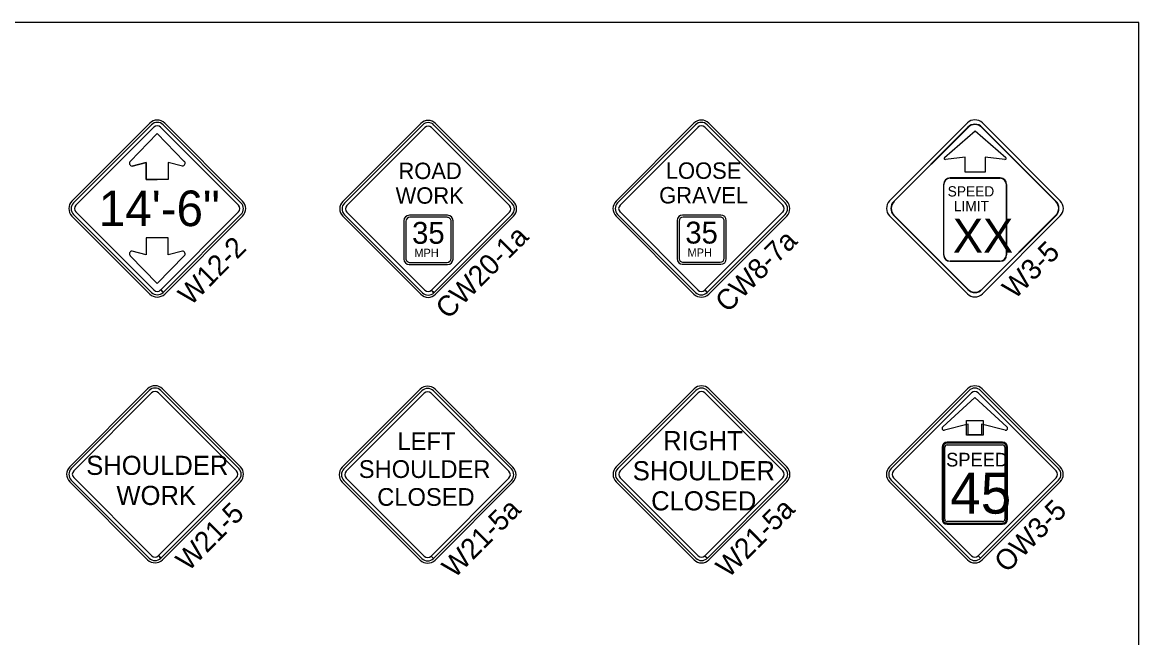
# Model space of a CAD drawing. Extents: x 1458 to 4498, y 17709 to 24109.
# Drawn here: x 3682 to 4498, y 23660 to 24109 of the extents above; entities that cross this region are included whole.
import ezdxf

# ---------------------------------------------------------------- set-up
doc = ezdxf.new("R2010")
doc.units = 0
doc.layers.add('P_TRAF_SIGN_SignDetails', color=7, linetype='Continuous')
doc.layers.add('P_TRAF_TCP_General', color=7, linetype='Continuous')

msp = doc.modelspace()

# ---------------------------------------------------------------- linework, layer by layer
at = {"layer": 'P_TRAF_SIGN_SignDetails'}
for p, q in [((4373.52, 24032.55), (4319.32, 23978.35)), ((4373.52, 24032.55), (4319.32, 23978.35)), ((4373.52, 24032.55), (4319.32, 23978.35)), ((4373.52, 24032.55), (4319.32, 23978.35)), ((4319.47, 23978.19), (4373.68, 24032.39)), ((4383.66, 24032.39), (4437.86, 23978.19)), ((4438.02, 23978.35), (4383.82, 24032.55)), ((4438.02, 23978.35), (4383.82, 24032.55)), ((4438.02, 23978.35), (4383.82, 24032.55)), ((4438.02, 23978.35), (4383.82, 24032.55)), ((4356.35, 24010.42), (4378.85, 24029.92)), ((4378.85, 24029.92), (4401.36, 24010.42)), ((4371.56, 24010.64), (4357.08, 24008.98)), ((4371.56, 23999.75), (4371.56, 24010.64)), ((4400.63, 24008.98), (4386.15, 24010.64)), ((4386.15, 24010.64), (4386.15, 23999.75)), ((4378.85, 23999.75), (4371.56, 23999.75)), ((4386.15, 23999.75), (4378.85, 23999.75)), ((4355.7, 23990.66), (4355.7, 23939.27)), ((4355.7, 23990.66), (4355.7, 23939.27)), ((4355.7, 23990.66), (4355.7, 23939.27)), ((4355.7, 23990.66), (4355.7, 23939.27)), ((4355.86, 23939.27), (4355.86, 23990.66)), ((4397.12, 23995.41), (4360.45, 23995.41)), ((4397.12, 23995.41), (4360.45, 23995.41)), ((4397.12, 23995.41), (4360.45, 23995.41)), ((4397.12, 23995.41), (4360.45, 23995.41)), ((4360.45, 23995.25), (4397.12, 23995.25)), ((4401.71, 23990.66), (4401.71, 23939.27)), ((4401.87, 23939.27), (4401.87, 23990.66)), ((4401.87, 23939.27), (4401.87, 23990.66)), ((4401.87, 23939.27), (4401.87, 23990.66)), ((4401.87, 23939.27), (4401.87, 23990.66)), ((4319.32, 23968.05), (4373.52, 23913.85)), ((4319.32, 23968.05), (4373.52, 23913.85)), ((4319.32, 23968.05), (4373.52, 23913.85)), ((4319.32, 23968.05), (4373.52, 23913.85)), ((4373.68, 23914.01), (4319.47, 23968.21)), ((4437.86, 23968.21), (4383.66, 23914.01)), ((4383.82, 23913.85), (4438.02, 23968.05)), ((4383.82, 23913.85), (4438.02, 23968.05)), ((4383.82, 23913.85), (4438.02, 23968.05)), ((4383.82, 23913.85), (4438.02, 23968.05)), ((4360.45, 23934.52), (4360.45, 23934.68)), ((4397.12, 23934.68), (4360.45, 23934.68)), ((4360.45, 23934.68), (4360.45, 23934.52)), ((4360.45, 23934.52), (4397.12, 23934.52)), ((4360.45, 23934.52), (4397.12, 23934.52)), ((4360.45, 23934.52), (4397.12, 23934.52)), ((4360.45, 23934.52), (4397.12, 23934.52)), ((4383.82, 23913.85), (4383.66, 23914.01)), ((4383.66, 23914.01), (4383.82, 23913.85))]:
    msp.add_line(p, q, dxfattribs=at)
for centre, radius, start, end in [((4378.67, 24027.4), 7.28, 45, 135), ((4378.67, 24027.4), 7.28, 45, 135), ((4378.67, 24027.4), 7.28, 45, 135), ((4378.67, 24027.4), 7.28, 45, 135), ((4378.67, 24027.4), 7.06, 45, 135), ((4360.45, 23990.66), 4.75, 90, 180), ((4360.45, 23990.66), 4.75, 90, 180), ((4360.45, 23990.66), 4.75, 90, 180), ((4360.45, 23990.66), 4.75, 90, 180), ((4360.45, 23990.66), 4.59, 90, 180), ((4397.12, 23990.66), 4.75, 0, 90), ((4397.12, 23990.66), 4.75, 0, 90), ((4397.12, 23990.66), 4.75, 0, 90), ((4397.12, 23990.66), 4.75, 0, 90), ((4397.12, 23990.66), 4.59, 0, 90), ((4324.47, 23973.2), 7.28, 135, 225), ((4324.47, 23973.2), 7.28, 135, 225), ((4324.47, 23973.2), 7.28, 135, 225), ((4324.47, 23973.2), 7.28, 135, 225), ((4324.47, 23973.2), 7.06, 135, 225), ((4432.87, 23973.2), 7.06, 315, 45), ((4432.87, 23973.2), 7.28, 315, 45), ((4432.87, 23973.2), 7.28, 315, 45), ((4432.87, 23973.2), 7.28, 315, 45), ((4432.87, 23973.2), 7.28, 315, 45), ((4360.45, 23939.27), 4.75, 180, 270), ((4360.45, 23939.27), 4.75, 180, 270), ((4360.45, 23939.27), 4.75, 180, 270), ((4360.45, 23939.27), 4.75, 180, 270), ((4360.45, 23939.27), 4.59, 180, 270), ((4397.12, 23939.27), 4.75, 270, 0), ((4397.12, 23939.27), 4.75, 270, 0), ((4397.12, 23939.27), 4.75, 270, 0), ((4397.12, 23939.27), 4.75, 270, 0), ((4397.12, 23939.27), 4.59, 270, 0), ((4378.67, 23919), 7.28, 225, 315), ((4378.67, 23919), 7.28, 225, 315), ((4378.67, 23919), 7.28, 225, 315), ((4378.67, 23919), 7.28, 225, 315), ((4378.67, 23919), 7.06, 225, 315)]:
    msp.add_arc(centre, radius, start, end, dxfattribs=at)
for centre, major_axis, start_param, end_param in [((4356.97, 24009.81), (-0.912, 0), 5.468318, 7.968488), ((4400.73, 24009.81), (0.912, 0), 4.597883, 7.098052)]:
    msp.add_ellipse(centre, major_axis=major_axis, ratio=0.919167, start_param=start_param, end_param=end_param, dxfattribs=at)
at = {"layer": 'P_TRAF_TCP_General'}
for p, q in [((3775.16, 24035.49), (3718.16, 23978.48)), ((3776.35, 24034.3), (3719.34, 23977.3)), ((3721.11, 23975.53), (3778.11, 24032.53)), ((3783.06, 24032.53), (3840.07, 23975.53)), ((3841.83, 23977.3), (3784.83, 24034.3)), ((3843.02, 23978.48), (3786.01, 24035.49)), ((3973.34, 24035.28), (3916.33, 23978.28)), ((3974.52, 24034.1), (3917.51, 23977.09)), ((3919.28, 23975.33), (3976.29, 24032.33)), ((3981.23, 24032.33), (4038.24, 23975.33)), ((4040.01, 23977.09), (3983, 24034.1)), ((4041.19, 23978.28), (3984.19, 24035.28)), ((4173.15, 24035.47), (4116.15, 23978.46)), ((4174.34, 24034.28), (4117.33, 23977.28)), ((4119.1, 23975.51), (4176.11, 24032.51)), ((4181.05, 24032.51), (4238.06, 23975.51)), ((4239.83, 23977.28), (4182.82, 24034.28)), ((4241.01, 23978.46), (4184, 24035.47)), ((4373.24, 24035.63), (4316.24, 23978.62)), ((4441.1, 23978.62), (4384.09, 24035.63)), ((3780.59, 24027.86), (3760.8, 24007.58)), ((3760.8, 24007.58), (3780.59, 24027.86)), ((3780.59, 24027.86), (3800.37, 24007.58)), ((3780.59, 24027.86), (3800.37, 24007.58)), ((3760.9, 24007.66), (3760.8, 24007.58)), ((3762.22, 24004.15), (3772.59, 24006.81)), ((3772.59, 24006.81), (3762.22, 24004.15)), ((3772.59, 24006.81), (3772.59, 23994.42)), ((3772.59, 23994.42), (3772.59, 24006.81)), ((3798.95, 24004.15), (3788.58, 24006.81)), ((3788.58, 24006.81), (3788.58, 23994.42)), ((3798.95, 24004.15), (3788.58, 24006.81)), ((3788.58, 24006.81), (3788.58, 23994.42)), ((3772.59, 23994.42), (3780.59, 23994.42)), ((3780.59, 23994.42), (3772.59, 23994.42)), ((3788.58, 23994.42), (3780.59, 23994.42)), ((3788.58, 23994.42), (3780.59, 23994.42)), ((3718.16, 23967.63), (3775.16, 23910.63)), ((3719.34, 23968.81), (3776.35, 23911.81)), ((3778.11, 23913.58), (3721.11, 23970.58)), ((3840.07, 23970.58), (3783.08, 23913.59)), ((3784.85, 23911.83), (3841.83, 23968.81)), ((3786.01, 23910.63), (3843.02, 23967.63)), ((3916.33, 23967.43), (3973.34, 23910.42)), ((3917.51, 23968.61), (3974.52, 23911.61)), ((3976.29, 23913.37), (3919.28, 23970.38)), ((3992.55, 23966.7), (3965.41, 23966.69)), ((4038.24, 23970.38), (3981.25, 23913.39)), ((3983.02, 23911.62), (4040.01, 23968.61)), ((3984.19, 23910.42), (4041.19, 23967.43)), ((4116.15, 23967.61), (4173.15, 23910.6)), ((4117.33, 23968.79), (4174.34, 23911.79)), ((4176.11, 23913.56), (4119.1, 23970.56)), ((4192.36, 23966.88), (4165.23, 23966.88)), ((4238.06, 23970.56), (4181.07, 23913.57)), ((4182.84, 23911.81), (4239.83, 23968.79)), ((4184, 23910.6), (4241.01, 23967.61)), ((4316.24, 23967.77), (4373.24, 23910.77)), ((4384.09, 23910.77), (4441.1, 23967.77)), ((3962.46, 23963.74), (3962.46, 23936.61)), ((3995.5, 23936.61), (3995.5, 23963.75)), ((4162.28, 23963.93), (4162.28, 23936.79)), ((4195.31, 23936.79), (4195.31, 23963.93)), ((3780.59, 23951.69), (3772.59, 23951.69)), ((3772.59, 23951.69), (3772.59, 23939.3)), ((3788.58, 23951.69), (3780.59, 23951.69)), ((3788.58, 23939.3), (3788.58, 23951.69)), ((3772.59, 23939.3), (3762.22, 23941.96)), ((3798.95, 23941.96), (3788.58, 23939.3)), ((3760.8, 23938.53), (3780.59, 23918.25)), ((3760.9, 23938.45), (3760.8, 23938.53)), ((3780.59, 23918.25), (3800.37, 23938.53)), ((3965.41, 23933.66), (3992.55, 23933.66)), ((4165.23, 23933.84), (4192.36, 23933.84)), ((3784.83, 23911.81), (3783.06, 23913.58)), ((3784.83, 23911.81), (3783.06, 23913.58)), ((3783.08, 23913.59), (3784.85, 23911.83)), ((3783.08, 23913.59), (3784.85, 23911.83)), ((3983, 23911.61), (3981.23, 23913.37)), ((3983, 23911.61), (3981.23, 23913.37)), ((3981.25, 23913.39), (3983.02, 23911.62)), ((3981.25, 23913.39), (3983.02, 23911.62)), ((4182.82, 23911.79), (4181.05, 23913.56)), ((4182.82, 23911.79), (4181.05, 23913.56)), ((4181.07, 23913.57), (4182.84, 23911.81)), ((4181.07, 23913.57), (4182.84, 23911.81)), ((3773.54, 23841.36), (3716.54, 23784.35)), ((3774.73, 23840.17), (3717.72, 23783.17)), ((3774.73, 23840.17), (3717.72, 23783.17)), ((3719.49, 23781.4), (3776.49, 23838.4)), ((3719.49, 23781.4), (3776.49, 23838.4)), ((3781.44, 23838.4), (3838.45, 23781.4)), ((3781.44, 23838.4), (3838.45, 23781.4)), ((3840.21, 23783.17), (3783.21, 23840.17)), ((3840.21, 23783.17), (3783.21, 23840.17)), ((3841.4, 23784.35), (3784.39, 23841.36)), ((3972.92, 23841.06), (3915.91, 23784.06)), ((3974.1, 23839.88), (3917.1, 23782.88)), ((3974.1, 23839.88), (3917.1, 23782.88)), ((3918.87, 23781.11), (3975.87, 23838.11)), ((3918.87, 23781.11), (3975.87, 23838.11)), ((3980.82, 23838.11), (4037.82, 23781.11)), ((3980.82, 23838.11), (4037.82, 23781.11)), ((4039.59, 23782.88), (3982.59, 23839.88)), ((4039.59, 23782.88), (3982.59, 23839.88)), ((4040.78, 23784.06), (3983.77, 23841.06)), ((4173.27, 23841.28), (4116.26, 23784.28)), ((4174.45, 23840.1), (4117.45, 23783.09)), ((4174.45, 23840.1), (4117.45, 23783.09)), ((4119.21, 23781.33), (4176.22, 23838.33)), ((4119.21, 23781.33), (4176.22, 23838.33)), ((4181.17, 23838.33), (4238.17, 23781.33)), ((4181.17, 23838.33), (4238.17, 23781.33)), ((4239.94, 23783.09), (4182.93, 23840.1)), ((4239.94, 23783.09), (4182.93, 23840.1)), ((4241.12, 23784.28), (4184.12, 23841.28)), ((4373.16, 23841.28), (4316.16, 23784.27)), ((4374.35, 23840.1), (4317.34, 23783.09)), ((4374.35, 23840.1), (4317.34, 23783.09)), ((4374.35, 23840.1), (4317.34, 23783.09)), ((4319.11, 23781.32), (4376.11, 23838.33)), ((4319.11, 23781.32), (4376.11, 23838.33)), ((4381.06, 23838.33), (4438.07, 23781.32)), ((4381.06, 23838.33), (4438.07, 23781.32)), ((4439.83, 23783.09), (4382.83, 23840.1)), ((4439.83, 23783.09), (4382.83, 23840.1)), ((4439.83, 23783.09), (4382.83, 23840.1)), ((4441.02, 23784.27), (4384.01, 23841.28)), ((4356.44, 23811.08), (4356.44, 23811.08)), ((4356.44, 23811.08), (4356.44, 23811.08)), ((4354.6, 23798.61), (4354.6, 23746.13)), ((4355.35, 23798.61), (4355.35, 23746.13)), ((4355.35, 23798.61), (4356.6, 23798.61)), ((4355.35, 23798.59), (4355.35, 23746.13)), ((4356.6, 23798.59), (4355.35, 23798.59)), ((4356.6, 23746.13), (4356.6, 23798.59)), ((4398.83, 23802.36), (4358.35, 23802.36)), ((4398.83, 23801.61), (4358.35, 23801.61)), ((4398.83, 23801.61), (4358.35, 23801.61)), ((4358.35, 23800.36), (4398.83, 23800.36)), ((4400.58, 23798.61), (4400.58, 23746.13)), ((4401.83, 23746.13), (4401.83, 23798.61)), ((4401.83, 23746.13), (4401.83, 23798.61)), ((4402.58, 23746.13), (4402.58, 23798.61)), ((3716.54, 23773.5), (3773.54, 23716.49)), ((3717.72, 23774.68), (3774.73, 23717.68)), ((3776.49, 23719.45), (3719.49, 23776.45)), ((3838.45, 23776.45), (3781.46, 23719.46)), ((3838.45, 23776.45), (3781.46, 23719.46)), ((3783.23, 23717.7), (3840.21, 23774.68)), ((3783.23, 23717.7), (3840.21, 23774.68)), ((3784.39, 23716.49), (3841.4, 23773.5)), ((3915.91, 23773.21), (3972.92, 23716.2)), ((3917.1, 23774.39), (3974.1, 23717.39)), ((3917.1, 23774.39), (3974.1, 23717.39)), ((3975.87, 23719.16), (3918.87, 23776.16)), ((4037.82, 23776.16), (3980.84, 23719.17)), ((4037.82, 23776.16), (3980.84, 23719.17)), ((3982.6, 23717.41), (4039.59, 23774.39)), ((3982.6, 23717.41), (4039.59, 23774.39)), ((3983.77, 23716.2), (4040.78, 23773.21)), ((4116.26, 23773.43), (4173.27, 23716.42)), ((4117.45, 23774.61), (4174.45, 23717.61)), ((4117.45, 23774.61), (4174.45, 23717.61)), ((4176.22, 23719.37), (4119.21, 23776.38)), ((4238.17, 23776.38), (4181.18, 23719.39)), ((4238.17, 23776.38), (4181.18, 23719.39)), ((4182.95, 23717.62), (4239.94, 23774.61)), ((4182.95, 23717.62), (4239.94, 23774.61)), ((4184.12, 23716.42), (4241.12, 23773.43)), ((4316.16, 23773.42), (4373.16, 23716.42)), ((4317.34, 23774.61), (4374.35, 23717.6)), ((4317.34, 23774.61), (4374.35, 23717.6)), ((4317.34, 23774.61), (4374.35, 23717.6)), ((4376.11, 23719.37), (4319.11, 23776.37)), ((4376.11, 23719.37), (4319.11, 23776.37)), ((4438.07, 23776.37), (4381.08, 23719.39)), ((4438.07, 23776.37), (4381.08, 23719.39)), ((4382.83, 23717.6), (4439.83, 23774.61)), ((4382.85, 23717.62), (4439.83, 23774.61)), ((4382.85, 23717.62), (4439.83, 23774.61)), ((4384.01, 23716.42), (4441.02, 23773.42)), ((4398.83, 23744.38), (4358.35, 23744.38)), ((4358.35, 23743.13), (4398.83, 23743.13)), ((4358.35, 23743.13), (4398.83, 23743.13)), ((4358.35, 23742.38), (4398.83, 23742.38)), ((3783.21, 23717.68), (3781.44, 23719.45)), ((3783.21, 23717.68), (3781.44, 23719.45)), ((3781.46, 23719.46), (3783.23, 23717.7)), ((3781.46, 23719.46), (3783.23, 23717.7)), ((3982.59, 23717.39), (3980.82, 23719.16)), ((3982.59, 23717.39), (3980.82, 23719.16)), ((3980.84, 23719.17), (3982.6, 23717.41)), ((3980.84, 23719.17), (3982.6, 23717.41)), ((4182.93, 23717.61), (4181.17, 23719.37)), ((4182.93, 23717.61), (4181.17, 23719.37)), ((4181.18, 23719.39), (4182.95, 23717.62)), ((4181.18, 23719.39), (4182.95, 23717.62)), ((4382.83, 23717.6), (4381.06, 23719.37)), ((4382.83, 23717.6), (4381.06, 23719.37)), ((4381.08, 23719.39), (4382.85, 23717.62)), ((4381.08, 23719.39), (4382.85, 23717.62))]:
    msp.add_line(p, q, dxfattribs=at)
for points in [[(4498.44, 24109.14), (1458.44, 24109.14), (1458.44, 22109.14), (4498.44, 22109.14)], [(4372.46, 23818.3), (4384.81, 23818.3), (4384.81, 23807.56), (4372.46, 23807.56)]]:
    msp.add_lwpolyline(points, close=True, dxfattribs=at)
for points in [[(3992.97, 23968.17), (3964.98, 23968.17)], [(4192.79, 23968.35), (4164.8, 23968.35)], [(3960.98, 23964.53), (3960.98, 23936.18)], [(3996.97, 23936.18), (3996.97, 23964.17)], [(4160.8, 23964.71), (4160.8, 23936.36)], [(4196.79, 23936.36), (4196.79, 23964.35)], [(3964.75, 23932.18), (3992.97, 23932.18)], [(4164.56, 23932.36), (4192.79, 23932.36)], [(4355.08, 23813.6), (4378.59, 23834.99), (4402.1, 23813.6)], [(4355.08, 23813.6), (4378.59, 23834.99), (4402.1, 23813.6)], [(4373.72, 23807.64), (4373.72, 23815.52), (4356.44, 23811.08)], [(4373.72, 23807.64), (4373.72, 23815.52), (4356.44, 23811.08)], [(4400.73, 23811.08), (4383.46, 23815.52), (4383.46, 23807.64)], [(4400.73, 23811.08), (4383.46, 23815.52), (4383.46, 23807.64)], [(4383.46, 23807.64), (4373.72, 23807.64)], [(4383.46, 23807.64), (4373.72, 23807.64)]]:
    msp.add_lwpolyline(points, dxfattribs=at)
for centre, radius, start, end in [((3780.59, 24030.06), 7.67, 45, 135), ((3780.59, 24030.06), 6, 45, 135), ((3780.59, 24030.06), 3.5, 45, 135), ((3978.76, 24029.86), 7.67, 45, 135), ((3978.76, 24029.86), 6, 45, 135), ((3978.76, 24029.86), 3.5, 45, 135), ((4178.58, 24030.04), 7.67, 45, 135), ((4178.58, 24030.04), 6, 45, 135), ((4178.58, 24030.04), 3.5, 45, 135), ((4378.67, 24030.2), 7.67, 45, 135), ((3762.22, 24006.16), 2, 131.27069, 270), ((3762.22, 24006.16), 2, 131.27069, 270), ((3798.95, 24006.16), 2, 270, 48.72931), ((3798.95, 24006.16), 2, 270, 48.72931), ((3723.58, 23973.06), 7.67, 135, 225), ((3723.58, 23973.06), 6, 135, 225), ((3723.58, 23973.06), 3.5, 135, 225), ((3837.59, 23973.06), 3.5, 315, 45), ((3837.59, 23973.06), 6, 315, 45), ((3837.59, 23973.06), 7.67, 315, 45), ((3921.76, 23972.85), 7.67, 135, 225), ((3921.76, 23972.85), 6, 135, 225), ((3921.76, 23972.85), 3.5, 135, 225), ((4035.77, 23972.85), 3.5, 315, 45), ((4035.77, 23972.85), 6, 315, 45), ((4035.77, 23972.85), 7.67, 315, 45), ((4121.57, 23973.03), 7.67, 135, 225), ((4121.57, 23973.03), 6, 135, 225), ((4121.57, 23973.03), 3.5, 135, 225), ((4235.58, 23973.03), 3.5, 315, 45), ((4235.58, 23973.03), 6, 315, 45), ((4235.58, 23973.03), 7.67, 315, 45), ((4321.66, 23973.2), 7.67, 135, 225), ((4435.67, 23973.2), 7.67, 315, 45), ((3964.98, 23964.17), 4, 90, 180), ((3965.41, 23963.74), 2.95, 90.00087, 179.99998), ((3992.55, 23963.75), 2.95, 359.99998, 90.00087), ((3992.97, 23964.17), 4, 0, 90), ((4164.8, 23964.35), 4, 90, 180), ((4165.23, 23963.93), 2.95, 90.00087, 179.99998), ((4192.36, 23963.93), 2.95, 359.99998, 90.00087), ((4192.79, 23964.35), 4, 0, 90), ((3762.22, 23939.95), 2, 90, 228.72931), ((3798.96, 23939.95), 2, 311.27069, 90), ((3964.98, 23936.18), 4, 180, 270), ((3965.41, 23936.61), 2.95, 179.99998, 270.00087), ((3992.55, 23936.61), 2.95, 270.00087, 359.99998), ((3992.97, 23936.18), 4, 270, 0), ((4164.8, 23936.36), 4, 180, 270), ((4165.23, 23936.79), 2.95, 179.99998, 270.00087), ((4192.36, 23936.79), 2.95, 270.00087, 359.99998), ((4192.79, 23936.36), 4, 270, 0), ((3780.59, 23916.05), 7.67, 225, 315), ((3780.59, 23916.05), 6, 225, 315), ((3780.59, 23916.05), 3.5, 225, 315), ((3978.76, 23915.85), 7.67, 225, 315), ((3978.76, 23915.85), 6, 225, 315), ((3978.76, 23915.85), 3.5, 225, 315), ((4178.58, 23916.03), 7.67, 225, 315), ((4178.58, 23916.03), 6, 225, 315), ((4178.58, 23916.03), 3.5, 225, 315), ((4378.67, 23916.19), 7.67, 225, 315), ((3778.97, 23835.93), 7.67, 45, 135), ((3978.35, 23835.64), 7.67, 45, 135), ((4178.69, 23835.86), 7.67, 45, 135), ((4378.59, 23835.85), 7.67, 45, 135), ((3778.97, 23835.93), 6, 45, 135), ((3778.97, 23835.93), 6, 45, 135), ((3778.97, 23835.93), 3.5, 45, 135), ((3778.97, 23835.93), 3.5, 45, 135), ((3978.35, 23835.64), 6, 45, 135), ((3978.35, 23835.64), 6, 45, 135), ((3978.35, 23835.64), 3.5, 45, 135), ((3978.35, 23835.64), 3.5, 45, 135), ((4178.69, 23835.86), 6, 45, 135), ((4178.69, 23835.86), 6, 45, 135), ((4178.69, 23835.86), 3.5, 45, 135), ((4178.69, 23835.86), 3.5, 45, 135), ((4378.59, 23835.85), 6, 45, 135), ((4378.59, 23835.85), 6, 45, 135), ((4378.59, 23835.85), 6, 45, 135), ((4378.59, 23835.85), 3.5, 45, 135), ((4378.59, 23835.85), 3.5, 45, 135), ((4356.07, 23812.51), 1.48, 132.30479, 284.40748), ((4356.07, 23812.51), 1.48, 132.30479, 284.40748), ((4401.1, 23812.51), 1.48, 255.59252, 47.69521), ((4401.1, 23812.51), 1.48, 255.59252, 47.69521), ((4358.35, 23798.61), 3.75, 90, 180), ((4358.35, 23798.61), 3, 90, 180), ((4358.35, 23798.61), 3, 90, 180), ((4358.35, 23798.61), 1.75, 90, 180), ((4398.83, 23798.61), 3.75, 0, 90), ((4398.83, 23798.61), 3, 0, 90), ((4398.83, 23798.61), 3, 0, 90), ((4398.83, 23798.61), 1.75, 0, 90), ((3721.96, 23778.92), 7.67, 135, 225), ((3721.96, 23778.92), 6, 135, 225), ((3721.96, 23778.92), 6, 135, 225), ((3721.96, 23778.92), 3.5, 135, 225), ((3721.96, 23778.92), 3.5, 135, 225), ((3835.97, 23778.92), 3.5, 315, 45), ((3835.97, 23778.92), 3.5, 315, 45), ((3835.97, 23778.92), 6, 315, 45), ((3835.97, 23778.92), 6, 315, 45), ((3835.97, 23778.92), 7.67, 315, 45), ((3921.34, 23778.63), 7.67, 135, 225), ((3921.34, 23778.63), 6, 135, 225), ((3921.34, 23778.63), 6, 135, 225), ((3921.34, 23778.63), 3.5, 135, 225), ((3921.34, 23778.63), 3.5, 135, 225), ((4035.35, 23778.63), 3.5, 315, 45), ((4035.35, 23778.63), 3.5, 315, 45), ((4035.35, 23778.63), 6, 315, 45), ((4035.35, 23778.63), 6, 315, 45), ((4035.35, 23778.63), 7.67, 315, 45), ((4121.69, 23778.85), 7.67, 135, 225), ((4121.69, 23778.85), 6, 135, 225), ((4121.69, 23778.85), 6, 135, 225), ((4121.69, 23778.85), 3.5, 135, 225), ((4121.69, 23778.85), 3.5, 135, 225), ((4235.7, 23778.85), 3.5, 315, 45), ((4235.7, 23778.85), 3.5, 315, 45), ((4235.7, 23778.85), 6, 315, 45), ((4235.7, 23778.85), 6, 315, 45), ((4235.7, 23778.85), 7.67, 315, 45), ((4321.58, 23778.85), 7.67, 135, 225), ((4321.58, 23778.85), 6, 135, 225), ((4321.58, 23778.85), 6, 135, 225), ((4321.58, 23778.85), 6, 135, 225), ((4321.58, 23778.85), 3.5, 135, 225), ((4321.58, 23778.85), 3.5, 135, 225), ((4435.59, 23778.85), 3.5, 315, 45), ((4435.59, 23778.85), 3.5, 315, 45), ((4435.59, 23778.85), 6, 315, 45), ((4435.59, 23778.85), 6, 315, 45), ((4435.59, 23778.85), 6, 315, 45), ((4435.59, 23778.85), 7.67, 315, 45), ((4358.35, 23746.13), 3.75, 180, 270), ((4358.35, 23746.13), 3, 180, 270), ((4358.35, 23746.13), 3, 180, 270), ((4358.35, 23746.13), 1.75, 180, 270), ((4398.83, 23746.13), 3, 270, 0), ((4398.83, 23746.13), 3, 270, 0), ((4398.83, 23746.13), 1.75, 270, 0), ((4398.83, 23746.13), 3.75, 270, 0), ((3778.97, 23721.92), 7.67, 225, 315), ((3778.97, 23721.92), 6, 225, 315), ((3778.97, 23721.92), 6, 225, 315), ((3778.97, 23721.92), 3.5, 225, 315), ((3778.97, 23721.92), 3.5, 225, 315), ((3978.35, 23721.63), 7.67, 225, 315), ((3978.35, 23721.63), 6, 225, 315), ((3978.35, 23721.63), 6, 225, 315), ((3978.35, 23721.63), 3.5, 225, 315), ((3978.35, 23721.63), 3.5, 225, 315), ((4178.69, 23721.85), 7.67, 225, 315), ((4178.69, 23721.85), 6, 225, 315), ((4178.69, 23721.85), 6, 225, 315), ((4178.69, 23721.85), 3.5, 225, 315), ((4178.69, 23721.85), 3.5, 225, 315), ((4378.59, 23721.84), 7.67, 225, 315), ((4378.59, 23721.84), 6, 225, 315), ((4378.59, 23721.84), 6, 225, 315), ((4378.59, 23721.84), 6, 225, 315), ((4378.59, 23721.84), 3.5, 225, 315), ((4378.59, 23721.84), 3.5, 225, 315)]:
    msp.add_arc(centre, radius, start, end, dxfattribs=at)

# ---------------------------------------------------------------- texts
at = {"layer": 'P_TRAF_SIGN_SignDetails'}
for s, height, p in [('SPEED', 7.515, (4358.72, 23981.89)), ('LIMIT', 7.515, (4363.24, 23971.13)), ('XX', 24.751, (4362.52, 23940.82))]:
    msp.add_text(s, height=height, dxfattribs=at).set_placement(p)
at = {"layer": 'P_TRAF_TCP_General'}
for s, height, p in [('ROAD', 11.995, (3957, 23994.62)), ('LOOSE', 11.995, (4152.55, 23994.8)), ('WORK', 11.995, (3954.91, 23976.63)), ('GRAVEL', 11.995, (4147.71, 23976.81)), ('35', 15.994, (3967, 23947.32)), ('35', 15.994, (4166.82, 23947.5)), ('MPH', 5.998, (3968.65, 23937.71)), ('MPH', 5.998, (4168.47, 23937.9)), ('RIGHT', 13.994, (4150.64, 23796.5)), ('LEFT', 12.96, (3956.3, 23796.59)), ('SPEED', 9.996, (4357.61, 23784.6)), ('SHOULDER', 13.994, (3728.61, 23778.46)), ('SHOULDER', 12.96, (3927.99, 23776.23)), ('SHOULDER', 13.994, (4128.37, 23774.51)), ('45', 29.988, (4360.62, 23750.17)), ('WORK', 13.994, (3750.71, 23756.47)), ('CLOSED', 12.96, (3941.47, 23755.86)), ('CLOSED', 13.994, (4141.85, 23752.52))]:
    msp.add_text(s, height=height, dxfattribs=at).set_placement(p)
for s, height, rotation, p in [('14\'-6"', 25.99, 0.00033, (3737.85, 23960.23)), ('W12-2', 14.994, 45, (3804.93, 23901.52)), ('CW20-1a', 14.994, 45, (3993.31, 23891.52)), ('CW8-7a', 14.994, 45, (4197.77, 23896.34)), ('W3-5', 14.994, 45, (4407.83, 23906.18)), ('W21-5', 14.994, 45, (3803.33, 23707.41)), ('W21-5a', 14.994, 45, (3997.97, 23702.38)), ('W21-5a', 14.994, 45, (4198.31, 23702.6)), ('OW3-5', 14.994, 45, (4401.89, 23706.28))]:
    msp.add_text(s, height=height, rotation=rotation, dxfattribs=at).set_placement(p)

doc.saveas('drawing.dxf')
